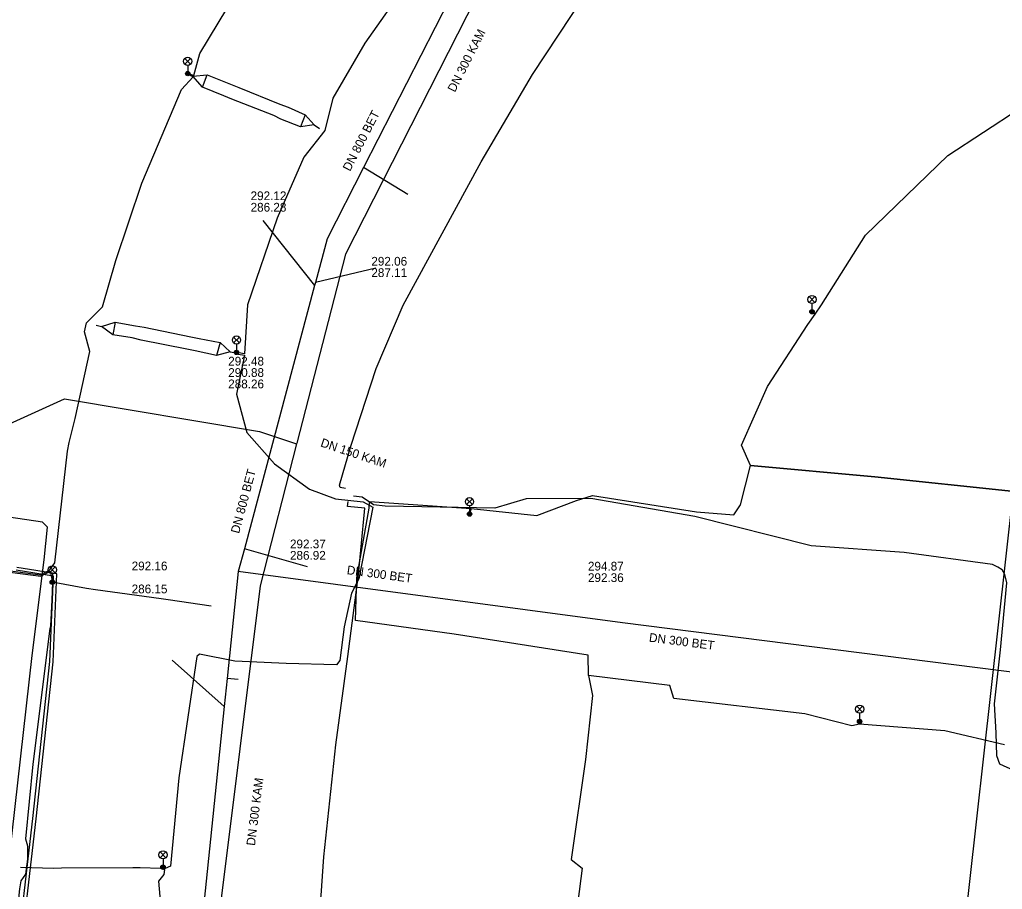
# Model space of a CAD drawing. Extents: x -595540 to -593988, y -1160850 to -1159202.
# Drawn here: x -594670.4 to -594580.6, y -1160124.8 to -1160045.3 of the extents above; entities that cross this region are included whole.
import ezdxf

# ---------------------------------------------------------------- set-up
doc = ezdxf.new("R2010")
doc.units = 0
for name, color, linetype in [('BVK-DESTOVA_popisy', 7, 'Continuous'), ('BVK-DESTOVA_trasa sítě', 7, 'Continuous'), ('BVK-SPLASKOVA_popisy', 7, 'Continuous'), ('BVK-SPLASKOVA_trasa sítě', 7, 'Continuous'), ('BVK-VODOVOD_trasa sítě', 7, 'Continuous'), ('DESTOVA-NEPROVOZOVANA_popisy', 7, 'Continuous'), ('DESTOVA_trasa neprovozované sítě', 7, 'Continuous'), ('DPMB_trolejové vedení-nosné lano', 7, 'Continuous'), ('EON-NN_kabel', 7, 'Continuous'), ('TSB_kabel VO', 7, 'Continuous'), ('TSB_lampy VO', 7, 'Continuous')]:
    doc.layers.add(name, color=color, linetype=linetype)

msp = doc.modelspace()

# ---------------------------------------------------------------- linework, layer by layer
at = {"layer": 'BVK-DESTOVA_popisy'}
msp.add_line((-594649.338, -1160061.955), (-594649.338, -1160061.955), dxfattribs=at)
at = {"layer": 'BVK-DESTOVA_trasa sítě'}
for points in [[(-594624.416, -1160030.29), (-594624.598, -1160030.646), (-594639.01, -1160058.847), (-594642.346, -1160065.374)], [(-594642.346, -1160065.374), (-594643.412, -1160069.367), (-594643.485, -1160069.637), (-594649.909, -1160093.694), (-594650.461, -1160095.762)], [(-594650.461, -1160095.762), (-594651.474, -1160105.55), (-594651.739, -1160108.116), (-594654.738, -1160137.091), (-594654.748, -1160137.191), (-594654.981, -1160139.439)]]:
    msp.add_lwpolyline(points, dxfattribs=at)
at = {"layer": 'BVK-SPLASKOVA_popisy'}
for p, q in [((-594638.3, -1160067.018), (-594638.3, -1160067.018)), ((-594651.385, -1160076.15), (-594651.385, -1160076.15)), ((-594645.739, -1160092.859), (-594645.739, -1160092.859))]:
    msp.add_line(p, q, dxfattribs=at)
at = {"layer": 'BVK-SPLASKOVA_trasa sítě'}
for p, q in [((-594622.409, -1160030.878), (-594640.673, -1160066.782)), ((-594648.52, -1160082.99), (-594645.136, -1160084.12)), ((-594645.135, -1160084.12), (-594648.471, -1160097.08)), ((-594648.471, -1160097.08), (-594653.853, -1160140.165))]:
    msp.add_line(p, q, dxfattribs=at)
for points in [[(-594640.673, -1160066.782), (-594645.117, -1160084.049), (-594645.135, -1160084.12)], [(-594770.196, -1160076.479), (-594768.808, -1160075.57), (-594767.84, -1160075.45), (-594767.44, -1160075.46), (-594767.08, -1160075.98), (-594766.77, -1160080.74), (-594758.55, -1160086.09), (-594746.63, -1160085.75), (-594734.55, -1160085.23), (-594721.76, -1160084.86), (-594716.72, -1160084.82), (-594713.85, -1160084.88), (-594713.22, -1160084.43), (-594711.44, -1160080.53), (-594710.85, -1160080.28), (-594702.75, -1160085.13), (-594697.42, -1160086.17), (-594685.07, -1160087.999), (-594675.1, -1160083.95), (-594666.35, -1160080), (-594648.52, -1160082.99)]]:
    msp.add_lwpolyline(points, dxfattribs=at)
at = {"layer": 'BVK-VODOVOD_trasa sítě'}
for points in [[(-594591.364, -1160193.327), (-594584.96, -1160136.39), (-594575.65, -1160052.9), (-594575.43, -1160051.31), (-594573.97, -1160049.94), (-594559.22, -1160051.58), (-594558.29, -1160050.83), (-594557.289, -1160043.713), (-594554.59, -1160020.81), (-594551.676, -1160000.231)], [(-594677.22, -1160172.53), (-594675.37, -1160157.06), (-594669.31, -1160103.47), (-594668.22, -1160094.7), (-594667.89, -1160091.73), (-594668.35, -1160091.28), (-594685.03, -1160088.79), (-594695.79, -1160087.44), (-594705.14, -1160085.34), (-594707.18, -1160084.64), (-594707.78, -1160084.32), (-594708.51, -1160083.92)]]:
    msp.add_lwpolyline(points, dxfattribs=at)
at = {"layer": 'DESTOVA-NEPROVOZOVANA_popisy'}
msp.add_line((-594618.503, -1160096.739), (-594618.503, -1160096.739), dxfattribs=at)
at = {"layer": 'DESTOVA_trasa neprovozované sítě'}
for p, q in [((-594634.955, -1160061.301), (-594639.01, -1160058.847)), ((-594648.23, -1160063.7), (-594643.485, -1160069.637)), ((-594637.876, -1160068.053), (-594643.412, -1160069.367)), ((-594644.148, -1160095.353), (-594649.909, -1160093.694)), ((-594615.342, -1160100.46), (-594650.461, -1160095.762)), ((-594578.208, -1160105.184), (-594615.342, -1160100.46)), ((-594656.5, -1160103.87), (-594651.739, -1160108.116)), ((-594650.479, -1160105.653), (-594651.474, -1160105.55))]:
    msp.add_line(p, q, dxfattribs=at)
at = {"layer": 'DPMB_trolejové vedení-nosné lano'}
for points in [[(-594655.299, -1160050.183), (-594654.606, -1160050.506), (-594653.314, -1160050.383), (-594651.324, -1160051.167), (-594650.416, -1160051.53), (-594646.679, -1160053.048), (-594645.89, -1160053.346), (-594644.348, -1160054.025), (-594643.526, -1160054.956), (-594643.037, -1160055.278)], [(-594643.526, -1160054.956), (-594644.765, -1160055.127), (-594646.573, -1160054.425), (-594647.224, -1160054.097), (-594651.049, -1160052.588), (-594651.784, -1160052.286), (-594653.735, -1160051.508), (-594654.606, -1160050.506)], [(-594653.735, -1160051.508), (-594653.314, -1160050.383)], [(-594644.348, -1160054.025), (-594644.765, -1160055.127)], [(-594663.462, -1160073.272), (-594662.964, -1160073.389), (-594661.703, -1160072.973), (-594659.865, -1160073.311), (-594659.081, -1160073.439), (-594654.815, -1160074.328), (-594654.031, -1160074.476), (-594652.124, -1160074.839), (-594651.22, -1160075.685), (-594650.658, -1160075.784)], [(-594661.703, -1160072.973), (-594661.939, -1160074.146)], [(-594651.22, -1160075.685), (-594652.457, -1160076.025), (-594654.402, -1160075.607), (-594655.156, -1160075.449), (-594659.337, -1160074.617), (-594660.168, -1160074.43), (-594661.939, -1160074.146), (-594662.964, -1160073.389)], [(-594652.124, -1160074.839), (-594652.457, -1160076.025)], [(-594667.474, -1160096.71), (-594664.342, -1160097.297), (-594663.518, -1160097.435), (-594657.519, -1160098.249), (-594656.878, -1160098.323), (-594652.94, -1160098.917)], [(-594670.366, -1160122.81), (-594667.368, -1160122.905), (-594666.62, -1160122.852), (-594660.094, -1160122.829), (-594659.419, -1160122.839), (-594657.582, -1160122.886)]]:
    msp.add_lwpolyline(points, dxfattribs=at)
at = {"layer": 'EON-NN_kabel'}
for points in [[(-594640.649, -1160088.181), (-594641.164, -1160088.106), (-594641.213, -1160087.894), (-594640.162, -1160084.306), (-594637.848, -1160077.218), (-594635.378, -1160071.431), (-594628.27, -1160058.339), (-594623.571, -1160050.345), (-594618.818, -1160043.116), (-594617.177, -1160040.782), (-594617.354, -1160040.604)], [(-594577.697, -1160114.571), (-594578.488, -1160114.453), (-594580.528, -1160113.54), (-594580.85, -1160113.392), (-594581.14, -1160112.629), (-594581.187, -1160110.513), (-594581.34, -1160107.864), (-594580.791, -1160102.946), (-594580.216, -1160096.824), (-594580.391, -1160096.049), (-594580.638, -1160095.619), (-594581.035, -1160095.37), (-594581.519, -1160095.141), (-594589.605, -1160094.052), (-594598.086, -1160093.443), (-594608.738, -1160090.759), (-594618.248, -1160089.096), (-594624.16, -1160089.134), (-594627.017, -1160089.996), (-594637.039, -1160089.793), (-594638.09, -1160089.692), (-594639.153, -1160088.995), (-594639.942, -1160088.88)], [(-594645.951, -1160142.112), (-594645.394, -1160142.182), (-594645.275, -1160141.832), (-594644.919, -1160139.983), (-594644.2, -1160135.554), (-594642.894, -1160125.404), (-594642.655, -1160121.857), (-594641.541, -1160111.634), (-594640.454, -1160103.561), (-594639.48, -1160096.048), (-594638.918, -1160090.324), (-594638.89, -1160089.984), (-594640.483, -1160089.82), (-594640.418, -1160089.373)], [(-594646.716, -1160186.431), (-594646.422, -1160184.97), (-594646.085, -1160181.511), (-594649.631, -1160180.7), (-594649.962, -1160180.624), (-594659.199, -1160180.345), (-594661.407, -1160181.398), (-594675.929, -1160179.237), (-594675.531, -1160175.7), (-594674.344, -1160174.529), (-594673.984, -1160171.107), (-594674.887, -1160169.744), (-594674.078, -1160162.904), (-594672.53, -1160148.886), (-594671.73, -1160142.286), (-594670.55, -1160132.338), (-594668.934, -1160118.379), (-594667.392, -1160104.032), (-594667.045, -1160095.987), (-594670.714, -1160095.425)], [(-594646.917, -1160186.406), (-594646.615, -1160184.819), (-594646.382, -1160181.751), (-594649.664, -1160181), (-594650, -1160180.923), (-594659.135, -1160180.647), (-594661.361, -1160181.708), (-594676.26, -1160179.491), (-594675.817, -1160175.561), (-594674.631, -1160174.391), (-594674.294, -1160171.183), (-594675.198, -1160169.818), (-594674.376, -1160162.87), (-594672.828, -1160148.851), (-594672.028, -1160142.25), (-594670.848, -1160132.303), (-594669.232, -1160118.346), (-594667.691, -1160104.009), (-594667.355, -1160096.218), (-594670.763, -1160095.664)]]:
    msp.add_lwpolyline(points, dxfattribs=at)
at = {"layer": 'TSB_kabel VO'}
for points in [[(-594671.298, -1160095.722), (-594668.542, -1160096.078), (-594667.689, -1160095.617), (-594667.24, -1160094.98), (-594666.06, -1160084.79), (-594665.93, -1160083.98), (-594665.36, -1160081.78), (-594664.02, -1160075.66), (-594664.52, -1160073.87), (-594664.33, -1160073.06), (-594662.88, -1160071.59), (-594661.65, -1160067.36), (-594659.29, -1160060.28), (-594655.66, -1160051.71), (-594654.574, -1160050.547), (-594655.015, -1160050.36), (-594655.085, -1160050.266), (-594654.969, -1160050.25), (-594654.515, -1160050.441), (-594653.99, -1160048.41), (-594649.84, -1160041.53)], [(-594635.02, -1160041.96), (-594638.9, -1160047.49), (-594641.83, -1160052.5), (-594642.56, -1160055.47), (-594644.46, -1160057.89), (-594646.92, -1160063.47), (-594649.63, -1160071.39), (-594649.887, -1160075.87), (-594650.42, -1160075.802), (-594650.524, -1160075.739), (-594650.629, -1160075.745), (-594650.586, -1160075.842), (-594650.46, -1160075.918), (-594649.902, -1160075.989), (-594650.64, -1160079.58), (-594649.68, -1160083.06), (-594647.15, -1160085.93), (-594643.96, -1160088.26), (-594641.58, -1160089.12), (-594639.06, -1160089.41), (-594638.16, -1160089.89), (-594639.44, -1160096.44), (-594640.11, -1160097.75), (-594640.78, -1160100.85), (-594641.17, -1160103.9), (-594641.48, -1160104.3), (-594646.1, -1160104.2), (-594650.77, -1160103.96), (-594654.01, -1160103.33), (-594654.24, -1160103.56), (-594655.91, -1160114.64), (-594656.67, -1160122.71), (-594657.152, -1160122.924), (-594657.233, -1160122.837), (-594657.344, -1160122.806), (-594657.321, -1160122.919), (-594657.219, -1160123.029), (-594657.27, -1160123.48), (-594657.75, -1160124.08), (-594656.52, -1160138.52)], [(-594579.515, -1160088.465), (-594592.279, -1160087.125), (-594603.629, -1160086.101), (-594604.458, -1160084.214), (-594602.099, -1160078.875), (-594598.417, -1160073.211), (-594597.747, -1160072.245), (-594598.023, -1160072.033), (-594597.747, -1160072.245), (-594597.14, -1160071.409), (-594593.117, -1160065.044), (-594585.607, -1160057.751), (-594579.082, -1160053.484)], [(-594580.428, -1160111.612), (-594585.873, -1160110.337), (-594593.684, -1160109.733), (-594593.671, -1160109.491), (-594593.684, -1160109.733), (-594594.369, -1160109.882), (-594598.667, -1160108.784), (-594610.647, -1160107.372), (-594611.026, -1160106.201), (-594618.449, -1160105.278), (-594618.467, -1160103.417), (-594630.728, -1160101.508), (-594639.751, -1160100.268), (-594639.625, -1160096.366), (-594638.5, -1160090.001), (-594638.478, -1160089.363), (-594629.189, -1160090.027), (-594629.324, -1160090.52), (-594629.189, -1160090.027), (-594623.166, -1160090.663), (-594619.544, -1160089.296), (-594618.078, -1160088.844), (-594608.582, -1160090.312), (-594605.169, -1160090.606), (-594604.555, -1160089.674), (-594603.629, -1160086.101), (-594592.279, -1160087.125), (-594579.515, -1160088.465)], [(-594671.907, -1160095.457), (-594671.342, -1160095.838), (-594668.518, -1160096.202), (-594667.649, -1160095.732), (-594667.46, -1160096.76), (-594667.52, -1160098.41), (-594667.62, -1160100.73), (-594667.7, -1160101), (-594669.25, -1160113.4), (-594669.9, -1160120.2), (-594669.74, -1160120.85), (-594669.74, -1160122.07), (-594669.9, -1160123.43), (-594670.33, -1160124.06), (-594670.47, -1160124.77), (-594671.85, -1160138.49)], [(-594580.428, -1160111.612), (-594585.873, -1160110.337), (-594593.684, -1160109.733), (-594594.369, -1160109.882), (-594598.667, -1160108.784), (-594610.647, -1160107.372), (-594611.026, -1160106.201), (-594618.449, -1160105.278), (-594618.076, -1160107.099), (-594618.729, -1160112.95), (-594620.036, -1160122.096), (-594619.033, -1160122.9), (-594619.973, -1160130.226)]]:
    msp.add_lwpolyline(points, dxfattribs=at)
at = {"layer": 'TSB_lampy VO'}
for p, q in [((-594655.35, -1160049.406), (-594654.82, -1160048.876)), ((-594655.35, -1160048.876), (-594654.82, -1160049.406)), ((-594655.35, -1160049.406), (-594654.82, -1160048.876)), ((-594655.35, -1160048.876), (-594654.82, -1160049.406)), ((-594655.085, -1160049.516), (-594655.085, -1160050.266)), ((-594655.085, -1160049.516), (-594655.085, -1160050.266)), ((-594598.288, -1160071.173), (-594597.758, -1160070.643)), ((-594598.288, -1160070.643), (-594597.758, -1160071.173)), ((-594598.288, -1160071.173), (-594597.758, -1160070.643)), ((-594598.288, -1160070.643), (-594597.758, -1160071.173)), ((-594598.023, -1160071.283), (-594598.023, -1160072.033)), ((-594598.023, -1160071.283), (-594598.023, -1160072.033)), ((-594650.894, -1160074.885), (-594650.364, -1160074.355)), ((-594650.894, -1160074.355), (-594650.364, -1160074.885)), ((-594650.894, -1160074.885), (-594650.364, -1160074.355)), ((-594650.894, -1160074.355), (-594650.364, -1160074.885)), ((-594650.629, -1160074.995), (-594650.629, -1160075.745)), ((-594650.629, -1160074.995), (-594650.629, -1160075.745)), ((-594629.589, -1160089.66), (-594629.059, -1160089.13)), ((-594629.589, -1160089.13), (-594629.059, -1160089.66)), ((-594629.589, -1160089.66), (-594629.059, -1160089.13)), ((-594629.589, -1160089.13), (-594629.059, -1160089.66)), ((-594629.324, -1160089.77), (-594629.324, -1160090.52)), ((-594629.324, -1160089.77), (-594629.324, -1160090.52)), ((-594667.724, -1160095.89), (-594667.194, -1160095.36)), ((-594667.724, -1160095.36), (-594667.194, -1160095.89)), ((-594667.724, -1160095.89), (-594667.194, -1160095.36)), ((-594667.724, -1160095.36), (-594667.194, -1160095.89)), ((-594667.459, -1160096), (-594667.459, -1160096.75)), ((-594667.459, -1160096), (-594667.459, -1160096.75)), ((-594593.936, -1160108.631), (-594593.406, -1160108.101)), ((-594593.936, -1160108.101), (-594593.406, -1160108.631)), ((-594593.936, -1160108.631), (-594593.406, -1160108.101)), ((-594593.936, -1160108.101), (-594593.406, -1160108.631)), ((-594593.671, -1160108.741), (-594593.671, -1160109.491)), ((-594593.671, -1160108.741), (-594593.671, -1160109.491)), ((-594657.609, -1160121.946), (-594657.079, -1160121.416)), ((-594657.609, -1160121.416), (-594657.079, -1160121.946)), ((-594657.609, -1160121.946), (-594657.079, -1160121.416)), ((-594657.609, -1160121.416), (-594657.079, -1160121.946)), ((-594657.344, -1160122.056), (-594657.344, -1160122.806)), ((-594657.344, -1160122.056), (-594657.344, -1160122.806))]:
    msp.add_line(p, q, dxfattribs=at)
for centre, radius in [((-594655.085, -1160049.141), 0.375), ((-594655.085, -1160049.141), 0.375), ((-594655.085, -1160050.266), 0.2), ((-594655.085, -1160050.266), 0.2), ((-594655.085, -1160050.266), 0.145), ((-594655.085, -1160050.266), 0.145), ((-594655.085, -1160050.266), 0.0876), ((-594655.085, -1160050.266), 0.0876), ((-594598.023, -1160070.908), 0.375), ((-594598.023, -1160070.908), 0.375), ((-594598.023, -1160072.033), 0.2), ((-594598.023, -1160072.033), 0.2), ((-594598.023, -1160072.033), 0.145), ((-594598.023, -1160072.033), 0.145), ((-594598.023, -1160072.033), 0.0876), ((-594598.023, -1160072.033), 0.0876), ((-594650.629, -1160074.62), 0.375), ((-594650.629, -1160074.62), 0.375), ((-594650.629, -1160075.745), 0.2), ((-594650.629, -1160075.745), 0.2), ((-594650.629, -1160075.745), 0.145), ((-594650.629, -1160075.745), 0.145), ((-594650.629, -1160075.745), 0.0876), ((-594650.629, -1160075.745), 0.0876), ((-594629.324, -1160089.395), 0.375), ((-594629.324, -1160089.395), 0.375), ((-594629.324, -1160090.52), 0.2), ((-594629.324, -1160090.52), 0.2), ((-594629.324, -1160090.52), 0.145), ((-594629.324, -1160090.52), 0.145), ((-594629.324, -1160090.52), 0.0876), ((-594629.324, -1160090.52), 0.0876), ((-594667.459, -1160095.625), 0.375), ((-594667.459, -1160095.625), 0.375), ((-594667.459, -1160096.75), 0.2), ((-594667.459, -1160096.75), 0.2), ((-594667.459, -1160096.75), 0.145), ((-594667.459, -1160096.75), 0.145), ((-594667.459, -1160096.75), 0.0876), ((-594667.459, -1160096.75), 0.0876), ((-594593.671, -1160108.366), 0.375), ((-594593.671, -1160108.366), 0.375), ((-594593.671, -1160109.491), 0.2), ((-594593.671, -1160109.491), 0.2), ((-594593.671, -1160109.491), 0.145), ((-594593.671, -1160109.491), 0.145), ((-594593.671, -1160109.491), 0.0876), ((-594593.671, -1160109.491), 0.0876), ((-594657.344, -1160121.681), 0.375), ((-594657.344, -1160121.681), 0.375), ((-594657.344, -1160122.806), 0.2), ((-594657.344, -1160122.806), 0.2), ((-594657.344, -1160122.806), 0.145), ((-594657.344, -1160122.806), 0.145), ((-594657.344, -1160122.806), 0.0876), ((-594657.344, -1160122.806), 0.0876)]:
    msp.add_circle(centre, radius, dxfattribs=at)

# ---------------------------------------------------------------- texts
at = {"layer": 'BVK-DESTOVA_popisy'}
for rotation, p in [(62.91077, (-594640.248, -1160059.251)), (75.05747, (-594650.395, -1160092.358))]:
    msp.add_text('DN 800 BET', height=0.8, rotation=rotation, dxfattribs=at).set_placement(p)
for s, p in [('292.12', (-594649.338, -1160061.83)), ('286.28', (-594649.338, -1160062.88)), ('292.16', (-594660.21, -1160095.671)), ('286.15', (-594660.21, -1160097.771))]:
    msp.add_text(s, height=0.8, dxfattribs=at).set_placement(p)
at = {"layer": 'BVK-SPLASKOVA_popisy'}
for s, rotation, p in [('DN 300 KAM', 63.02536, (-594630.663, -1160052.027)), ('DN 150 KAM', 341.54014, (-594643.007, -1160084.33)), ('DN 300 KAM', 82.90699, (-594648.939, -1160120.88))]:
    msp.add_text(s, height=0.8, rotation=rotation, dxfattribs=at).set_placement(p)
for s, p in [('292.06', (-594638.3, -1160067.818)), ('287.11', (-594638.3, -1160068.858)), ('292.48', (-594651.385, -1160076.95)), ('290.88', (-594651.385, -1160077.99)), ('288.26', (-594651.385, -1160079.03)), ('292.37', (-594645.739, -1160093.659)), ('286.92', (-594645.739, -1160094.699))]:
    msp.add_text(s, height=0.8, dxfattribs=at).set_placement(p)
at = {"layer": 'DESTOVA-NEPROVOZOVANA_popisy'}
for rotation, p in [(352.36904, (-594640.574, -1160096.012)), (352.77011, (-594612.955, -1160102.185))]:
    msp.add_text('DN 300 BET', height=0.8, rotation=rotation, dxfattribs=at).set_placement(p)
for s, p in [('294.87', (-594618.503, -1160095.689)), ('292.36', (-594618.503, -1160096.739))]:
    msp.add_text(s, height=0.8, dxfattribs=at).set_placement(p)

doc.saveas('drawing.dxf')
